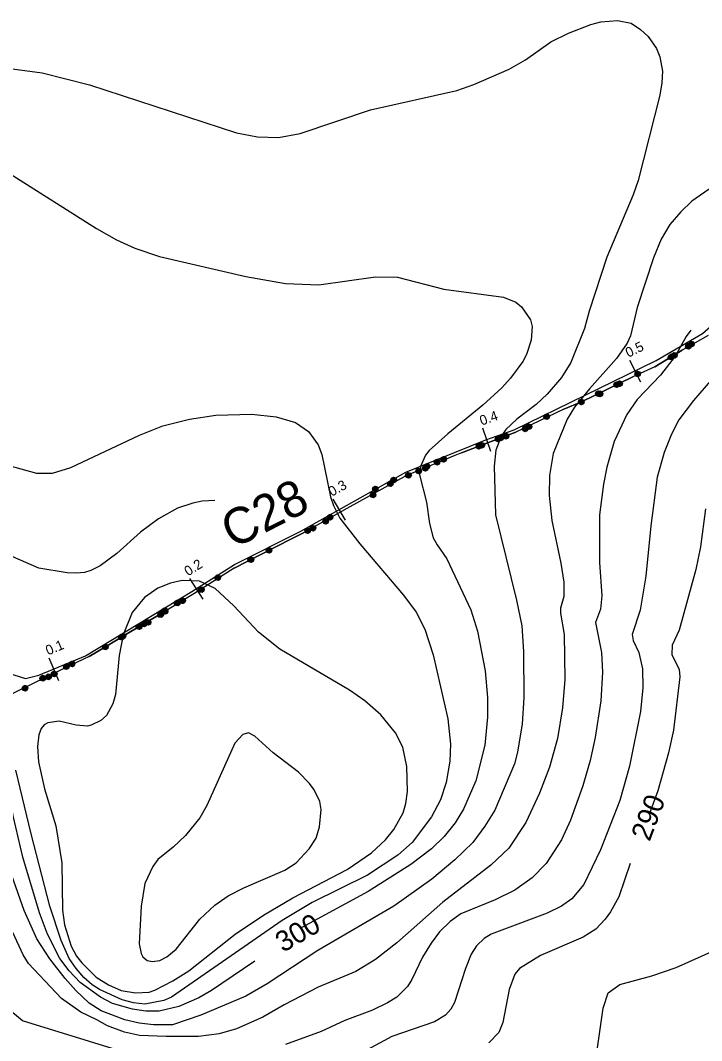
# Model space of a CAD drawing. Extents: x -645676 to -642474, y -1077513 to -1072613.
# Drawn here: x -643752 to -643335, y -1077131 to -1076507 of the extents above; entities that cross this region are included whole.
import ezdxf

# ---------------------------------------------------------------- set-up
doc = ezdxf.new("R2010")
doc.units = 0
for name, color, linetype in [('KULTURY_STAV', 7, 'Continuous'), ('OBVOD_PU', 7, 'Continuous'), ('PC_NAVRH', 7, 'Continuous'), ('PC_POPIS_NAVRH', 7, 'Continuous'), ('PC_STAN_NAVRH', 7, 'Continuous'), ('SPRAV_HR_STAV', 7, 'Continuous'), ('VHO_V_MZ_STAV', 7, 'Continuous'), ('VRSTEVNICE', 7, 'Continuous'), ('Vrstevnice_zd_razn_n____popis', 7, 'Continuous')]:
    doc.layers.add(name, color=color, linetype=linetype)

# ---------------------------------------------------------------- blocks, each defined once
blk = doc.blocks.new('$944')
blk.add_line((0, 1.5), (0, -1.5))
blk = doc.blocks.new('2$0620')
for points in [[(-1.07, 0.32), (-0.88, 0.13), (-0.88, -0.14), (-1.07, -0.33), (-1.34, -0.33), (-1.53, -0.14), (-1.53, 0.13), (-1.34, 0.32), (-1.07, 0.32), (-1.08, 0.28), (-1.32, 0.28), (-1.4, 0.2), (-1, 0.2), (-0.92, 0.12), (-1.48, 0.12), (-1.48, 0.04), (-0.92, 0.04), (-0.92, -0.04), (-1.48, -0.04), (-1.48, -0.12), (-0.92, -0.12), (-1, -0.2), (-1.4, -0.2), (-1.32, -0.28), (-1.08, -0.28)], [(1.43, 0.32), (1.62, 0.13), (1.62, -0.14), (1.43, -0.33), (1.16, -0.33), (0.97, -0.14), (0.97, 0.13), (1.16, 0.32), (1.43, 0.32), (1.4, 0.28), (1.16, 0.28), (1.08, 0.2), (1.48, 0.2), (1.56, 0.12), (1, 0.12), (1, 0.04), (1.56, 0.04), (1.56, -0.04), (1, -0.04), (1, -0.12), (1.56, -0.12), (1.48, -0.2), (1.08, -0.2), (1.16, -0.28), (1.4, -0.28)]]:
    blk.add_lwpolyline(points)

msp = doc.modelspace()

# ---------------------------------------------------------------- linework, layer by layer
at = {"layer": 'KULTURY_STAV'}
msp.add_lwpolyline([(-643331.48, -1076699.85), (-643347.3, -1076708.85), (-643363.93, -1076718.94), (-643377.49, -1076725.18), (-643408.87, -1076740.37), (-643419.59, -1076744.88), (-643448.91, -1076759.05), (-643465.73, -1076765.38), (-643480.55, -1076770.96), (-643482.26, -1076771.61), (-643486.32, -1076773.29), (-643492.6, -1076775.88), (-643512.8, -1076784.24), (-643515.48, -1076785.35), (-643552.28, -1076805.75), (-643578.78, -1076820.43), (-643586.52, -1076824.4), (-643621.19, -1076842.15), (-643645.89, -1076857.84), (-643653.6, -1076862.54), (-643662.49, -1076867.96), (-643673.24, -1076874.35), (-643686.32, -1076882.13), (-643699.87, -1076890.18), (-643709.74, -1076896.04), (-643713.23, -1076897.73), (-643727.59, -1076904.72), (-643762, -1076921.45)], dxfattribs=at)
at = {"layer": 'OBVOD_PU'}
msp.add_lwpolyline([(-643331.48, -1076699.85), (-643347.3, -1076708.85), (-643363.93, -1076718.94), (-643377.49, -1076725.18), (-643408.87, -1076740.37), (-643419.59, -1076744.88), (-643448.91, -1076759.05), (-643465.73, -1076765.38), (-643480.55, -1076770.96), (-643482.26, -1076771.61), (-643486.32, -1076773.29), (-643492.6, -1076775.88), (-643512.8, -1076784.24), (-643515.48, -1076785.35), (-643552.28, -1076805.75), (-643578.78, -1076820.43), (-643586.52, -1076824.4), (-643621.19, -1076842.15), (-643645.89, -1076857.84), (-643653.6, -1076862.54), (-643662.49, -1076867.96), (-643673.24, -1076874.35), (-643686.32, -1076882.13), (-643699.87, -1076890.18), (-643709.74, -1076896.04), (-643713.23, -1076897.73), (-643727.59, -1076904.72), (-643762, -1076921.45)], dxfattribs=at)
at = {"layer": 'PC_NAVRH'}
msp.add_lwpolyline([(-643797.12, -1076951.31), (-643789.53, -1076927.82), (-643783.02, -1076908.06), (-643774.79, -1076905.34), (-643762.9, -1076905.19), (-643748.59, -1076909.49), (-643740.43, -1076907.63), (-643712.08, -1076895.74), (-643647.09, -1076856.49), (-643620.93, -1076839.88), (-643580.45, -1076819.48), (-643516.12, -1076783.47), (-643467.4, -1076763.65), (-643449.91, -1076757.58), (-643363.17, -1076715.2), (-643334.98, -1076698.56), (-643297.97, -1076666.45), (-643292.62, -1076653.44), (-643262.84, -1076624.65), (-643243.46, -1076610.62)], dxfattribs=at)
at = {"layer": 'SPRAV_HR_STAV'}
for p, q in [((-643331.48, -1076699.85), (-643347.3, -1076708.85)), ((-643363.93, -1076718.94), (-643347.3, -1076708.85)), ((-643363.93, -1076718.94), (-643377.49, -1076725.18)), ((-643408.87, -1076740.37), (-643377.49, -1076725.18)), ((-643419.59, -1076744.88), (-643448.91, -1076759.05)), ((-643419.59, -1076744.88), (-643408.87, -1076740.37)), ((-643465.73, -1076765.38), (-643448.91, -1076759.05)), ((-643482.26, -1076771.61), (-643480.55, -1076770.96)), ((-643480.55, -1076770.96), (-643465.73, -1076765.38)), ((-643492.6, -1076775.88), (-643512.8, -1076784.24)), ((-643486.32, -1076773.29), (-643492.6, -1076775.88)), ((-643482.26, -1076771.61), (-643486.32, -1076773.29)), ((-643515.48, -1076785.35), (-643552.28, -1076805.75)), ((-643512.8, -1076784.24), (-643515.48, -1076785.35)), ((-643552.28, -1076805.75), (-643578.78, -1076820.43)), ((-643586.52, -1076824.4), (-643578.78, -1076820.43)), ((-643621.19, -1076842.15), (-643586.52, -1076824.4)), ((-643621.19, -1076842.15), (-643645.89, -1076857.84)), ((-643645.89, -1076857.84), (-643653.6, -1076862.54)), ((-643653.6, -1076862.54), (-643662.49, -1076867.96)), ((-643673.24, -1076874.35), (-643662.49, -1076867.96)), ((-643686.32, -1076882.13), (-643673.24, -1076874.35)), ((-643699.87, -1076890.18), (-643686.32, -1076882.13)), ((-643709.74, -1076896.04), (-643699.87, -1076890.18)), ((-643713.23, -1076897.73), (-643727.59, -1076904.72)), ((-643709.74, -1076896.04), (-643713.23, -1076897.73)), ((-643727.59, -1076904.72), (-643762, -1076921.45))]:
    msp.add_line(p, q, dxfattribs=at)
at = {"layer": 'VHO_V_MZ_STAV'}
msp.add_lwpolyline([(-643611.1, -1077161.84), (-643750.44, -1077118.93), (-643843, -1077042.28), (-643989.72, -1077062.69)], dxfattribs=at)
at = {"layer": 'VRSTEVNICE'}
for points in [[(-643764.63, -1076535.76), (-643738.56, -1076539.23), (-643709.6, -1076546.62), (-643619.81, -1076575.87), (-643606.78, -1076578.48), (-643594.03, -1076578.91), (-643580.71, -1076576.45), (-643537.84, -1076561.83), (-643485.13, -1076550.1), (-643474.7, -1076546.48), (-643452.98, -1076537.06), (-643443.13, -1076531.41), (-643427.49, -1076520.26), (-643416.77, -1076515.05), (-643403.16, -1076509.69), (-643397.08, -1076508.1), (-643386.94, -1076507.23), (-643378.54, -1076508.82), (-643372.75, -1076512.88), (-643368.11, -1076517.08), (-643363.04, -1076524.32), (-643360.87, -1076529.53), (-643359.42, -1076538.22), (-643359.71, -1076545.46), (-643360.87, -1076552.99), (-643374.19, -1076605.13), (-643377.23, -1076613.82), (-643393.31, -1076652.05), (-643404.17, -1076685.07), (-643406.92, -1076695.5), (-643415.32, -1076716.35), (-643421.12, -1076725.62), (-643429.8, -1076735.76), (-643436.61, -1076742.13), (-643448.34, -1076750.96), (-643455.15, -1076757.33), (-643458.19, -1076762.11)], [(-643757.97, -1076601.07), (-643705.25, -1076634.38), (-643693.09, -1076641.33), (-643681.79, -1076646.55), (-643666.73, -1076651.62), (-643614.02, -1076663.78), (-643589.69, -1076668.12), (-643569.41, -1076668.85), (-643534.66, -1076663.92), (-643521.33, -1076664.21), (-643492.95, -1076671.46), (-643456.45, -1076676.52), (-643448.92, -1076679.42), (-643445.45, -1076682.32), (-643440.09, -1076690.28), (-643438.93, -1076694.34), (-643439.65, -1076702.74), (-643442.4, -1076711.43), (-643444.72, -1076715.77), (-643452.25, -1076726.05), (-643457.61, -1076731.85), (-643469.2, -1076742.42), (-643490.63, -1076760.09), (-643501.93, -1076770.22), (-643504.24, -1076773.12), (-643507.28, -1076779.93)], [(-643322.93, -1076604.98), (-643341.46, -1076617.73), (-643348.13, -1076624.24), (-643354.79, -1076632.06), (-643360.15, -1076641.04), (-643364.78, -1076652.34), (-643374.77, -1076682.75), (-643378.83, -1076700.13), (-643380.86, -1076704.47), (-643387.52, -1076714.03), (-643404.03, -1076732.43), (-643413.15, -1076743.72), (-643417.64, -1076750.96), (-643426.18, -1076772.11), (-643428.36, -1076785.57), (-643428.65, -1076797.74), (-643426.91, -1076813.09), (-643421.4, -1076839.16), (-643419.67, -1076850.74), (-643419.67, -1076859.43), (-643421.69, -1076866.67), (-643421.69, -1076869.57), (-643419.38, -1076882.61), (-643419.09, -1076910.12), (-643420.39, -1076927.5), (-643423.43, -1076946.33), (-643428.5, -1076963.71), (-643434.44, -1076979.64), (-643442.84, -1076997.59), (-643453.27, -1077013.23), (-643464.27, -1077023.66), (-643493.53, -1077046.4), (-643521.77, -1077071.16), (-643534.66, -1077081.44), (-643546.82, -1077088.69), (-643569.7, -1077098.39)], [(-643341.93, -1076696.67), (-643344.79, -1076700.56), (-643351.6, -1076712.44), (-643360.58, -1076724.17), (-643374.92, -1076738.94), (-643381.14, -1076748.21), (-643388.82, -1076764.72), (-643393.31, -1076780.36), (-643395.34, -1076790.79), (-643397.8, -1076809.62), (-643397.8, -1076838.58), (-643396.5, -1076859.14), (-643397.22, -1076867.25), (-643400.26, -1076875.36), (-643396.64, -1076893.61), (-643395.92, -1076905.78), (-643397.08, -1076923.16), (-643400.41, -1076945.75), (-643403.45, -1076959.65), (-643407.94, -1076975.29), (-643415.47, -1076996.14), (-643421.12, -1077008.31), (-643430.38, -1077022.65), (-643438.93, -1077031.48), (-643449.5, -1077039.01), (-643461.67, -1077044.95), (-643482.52, -1077053.49), (-643489.04, -1077058.13), (-643495.55, -1077064.5), (-643500.77, -1077071.45), (-643505.98, -1077080), (-643512.5, -1077093.61), (-643515.25, -1077097.95), (-643521.77, -1077104.33), (-643527.41, -1077107.95), (-643536.68, -1077112.29), (-643553.48, -1077118.66), (-643567.96, -1077125.33), (-643589.69, -1077133.44)], [(-643319.6, -1076715.63), (-643340.45, -1076739.52), (-643349.28, -1076751.4), (-643353.77, -1076760.23), (-643358.26, -1076771.38), (-643362.61, -1076786.59), (-643366.39, -1076816.21), (-643369.56, -1076846.98), (-643373.03, -1076867.83), (-643377.96, -1076882.75)], [(-643761.16, -1076778.77), (-643742.04, -1076784.13), (-643732.19, -1076784.13), (-643720.9, -1076780.65), (-643679.04, -1076760.81), (-643664.7, -1076755.16), (-643648.48, -1076751.11), (-643632.26, -1076748.65), (-643610.25, -1076747.92), (-643595.48, -1076749.51), (-643583.59, -1076753.11), (-643575.78, -1076758.64), (-643569.85, -1076766.75), (-643567.53, -1076772.54), (-643562.17, -1076798.61), (-643560.43, -1076803.82), (-643556.52, -1076811.64), (-643544.36, -1076827.28), (-643517.71, -1076858.56), (-643509.89, -1076868.99), (-643504.53, -1076879.42), (-643499.61, -1076895.06), (-643490.48, -1076934.16), (-643488.89, -1076949.8), (-643489.33, -1076960.23), (-643491.5, -1076973.26), (-643495.12, -1076983.69), (-643500.62, -1076994.12), (-643512.35, -1077009.76), (-643521.04, -1077017.58), (-643539.58, -1077029.89), (-643573.47, -1077046.54), (-643591.72, -1077057.55), (-643659.49, -1077104.33), (-643664.13, -1077106.5), (-643675.71, -1077108.67), (-643682.66, -1077107.8), (-643689.61, -1077106.06), (-643703.52, -1077099.69), (-643707.86, -1077096.79), (-643712.93, -1077092.3), (-643717.71, -1077086.95), (-643721.91, -1077080.87), (-643726.83, -1077069.71), (-643733.78, -1077048.86), (-643745.23, -1077004.54), (-643754.55, -1076965.73)], [(-643458.19, -1076762.11), (-643461.23, -1076770.08), (-643462.24, -1076779.78), (-643461.38, -1076809.62), (-643448.49, -1076861.75), (-643445.3, -1076877.39), (-643444.29, -1076893.03), (-643444, -1076921.42), (-643445.16, -1076937.35), (-643448.05, -1076954.73), (-643449.79, -1076961.68), (-643461.81, -1076990.06), (-643467.89, -1076999.91), (-643475.28, -1077009.76), (-643486.28, -1077020.47), (-643500.33, -1077032.21), (-643523.5, -1077048.86), (-643569.99, -1077075.94), (-643600.98, -1077096.36), (-643614.02, -1077103.89), (-643641.53, -1077115.33), (-643658.91, -1077121.27), (-643670.5, -1077121.42), (-643679.19, -1077120.4), (-643687.88, -1077118.23), (-643702.36, -1077112.73), (-643709.74, -1077108.09), (-643718, -1077100.27), (-643724.52, -1077093.03), (-643733.78, -1077081.01), (-643741.75, -1077068.85), (-643749.57, -1077051.47), (-643771, -1076990.64)], [(-643507.28, -1076779.93), (-643507.86, -1076785), (-643503.52, -1076801.79), (-643501.78, -1076814.83), (-643499.46, -1076823.52), (-643497.15, -1076827.86), (-643491.06, -1076836.41), (-643476.58, -1076867.54), (-643472.38, -1076880.58), (-643467.75, -1076904.91), (-643466.3, -1076921.13), (-643466.3, -1076933.29), (-643467.89, -1076950.38), (-643473.4, -1076972.1), (-643480.93, -1076989.48), (-643486, -1076997.88), (-643492.8, -1077006.14), (-643500.62, -1077013.81), (-643513.22, -1077023.37), (-643539.29, -1077039.74), (-643579.84, -1077061.89)], [(-643632.98, -1076800.83), (-643640.66, -1076801.23), (-643646.46, -1076802.37), (-643655.73, -1076805.41), (-643667.31, -1076811.93), (-643678.32, -1076820.19), (-643692.8, -1076833.08), (-643702.94, -1076840.75), (-643708.73, -1076843.5), (-643712.65, -1076844.8), (-643717.42, -1076845.24), (-643723.21, -1076844.95), (-643740.45, -1076842.05), (-643756.4, -1076835.24), (-643760.36, -1076832.11), (-643770.86, -1076825.4), (-643783.89, -1076819.61), (-643803.44, -1076812.66), (-643815.46, -1076810.19)], [(-643333.06, -1076805.85), (-643336.11, -1076829.02), (-643339, -1076842.92), (-643349.14, -1076880), (-643353.48, -1076889.27), (-643353.63, -1076894.91), (-643349.14, -1076904.04), (-643348.7, -1076908.67), (-643352.62, -1076941.11), (-643355.66, -1076955.01), (-643362.17, -1076978.19), (-643367.24, -1076992.09)], [(-643377.96, -1076882.75), (-643377.23, -1076886.37), (-643373.9, -1076893.61), (-643371.59, -1076903.75), (-643371.3, -1076915.33), (-643372.75, -1076929.82), (-643379.55, -1076963.13), (-643385.34, -1076984.27), (-643397.22, -1077014.39), (-643407.36, -1077035.54), (-643414.74, -1077044.37), (-643421.12, -1077048.86), (-643429.8, -1077053.06), (-643463.98, -1077065.95), (-643468.33, -1077068.55), (-643472.99, -1077072.94), (-643476.29, -1077078.11), (-643479.77, -1077086.8), (-643486.43, -1077107.66), (-643488.75, -1077111.71), (-643491.93, -1077115.33), (-643498.74, -1077119.53), (-643524.81, -1077128.51), (-643549.72, -1077141.98)], [(-643608.51, -1077082.33), (-643635.02, -1077100.42), (-643642.69, -1077104.91), (-643654.86, -1077110.12), (-643667.02, -1077113.01), (-643675.13, -1077113.01), (-643683.24, -1077111.86), (-643695.41, -1077108.38), (-643702.79, -1077104.47), (-643715.25, -1077095.49), (-643721.91, -1077088.4), (-643727.7, -1077080.72), (-643735.23, -1077065.95), (-643740.16, -1077052.91), (-643750.29, -1077018.74), (-643756.09, -1076994.41), (-643758.98, -1076978.19), (-643765.64, -1076963.93), (-643770.99, -1076953.3), (-643774.62, -1076941.11), (-643781.29, -1076931.12)], [(-643379.01, -1077022.65), (-643386.07, -1077043.07), (-643391.14, -1077052.34), (-643394.32, -1077056.82), (-643400.12, -1077062.91), (-643407.79, -1077067.69), (-643433.86, -1077078.98), (-643446.75, -1077086.95), (-643449.65, -1077090.42), (-643453.12, -1077099.69), (-643457.03, -1077119.82), (-643459.35, -1077126.05), (-643465.43, -1077132.42)], [(-643569.7, -1077098.39), (-643590.56, -1077109.11), (-643603.59, -1077116.64), (-643619.81, -1077123.88), (-643630.24, -1077126.77), (-643642.98, -1077128.37), (-643662.68, -1077128.51), (-643678.9, -1077127.79), (-643688.17, -1077125.76), (-643698.59, -1077121.85), (-643705.11, -1077118.37), (-643714.81, -1077113.59), (-643726.69, -1077105.2), (-643746.82, -1077083.76), (-643750, -1077078.55), (-643756.38, -1077064.79)], [(-643399.1, -1077135.46), (-643395.63, -1077111.13), (-643392.59, -1077101.86), (-643385.49, -1077096.65), (-643365.79, -1077091.44), (-643351.02, -1077086.22), (-643327.85, -1077075.8), (-643313.08, -1077070), (-643308.16, -1077068.85), (-643300.77, -1077068.99), (-643293.67, -1077073.48), (-643288.6, -1077078.55), (-643285.83, -1077085.22), (-643284.19, -1077088.28), (-643279.86, -1077094.01), (-643284.8, -1077103.82), (-643294.07, -1077116.28), (-643306, -1077133.45)]]:
    msp.add_lwpolyline(points, dxfattribs=at)
for points in [[(-643531.47, -1076931.84), (-643541.32, -1076923.3), (-643550.59, -1076916.78), (-643593.16, -1076891.73), (-643606.34, -1076881.3), (-643621.26, -1076865.23), (-643632.7, -1076854.51), (-643642.26, -1076850.02), (-643652.83, -1076849.73), (-643660.07, -1076851.32), (-643667.89, -1076854.36), (-643675.86, -1076860.16), (-643683.39, -1076869.14), (-643689.03, -1076882.89), (-643691.5, -1076895.49), (-643693.67, -1076919.39), (-643695.26, -1076925.18), (-643699.17, -1076932.28), (-643702.65, -1076935.17), (-643708.44, -1076938.22), (-643710.76, -1076938.65), (-643717.71, -1076938.22), (-643728.14, -1076935.75), (-643735.09, -1076936.62), (-643737.26, -1076937.93), (-643739, -1076940.24), (-643740.59, -1076944.01), (-643741.31, -1076951.25), (-643740.74, -1076960.52), (-643737.12, -1076977.03), (-643730.16, -1076999.62), (-643726.4, -1077022.21), (-643726.11, -1077051.18), (-643724.81, -1077060.16), (-643720.75, -1077073.19), (-643717.42, -1077079.27), (-643714.23, -1077083.47), (-643705.4, -1077092.16), (-643698.01, -1077096.94), (-643690.19, -1077100.42), (-643681.5, -1077101.86), (-643673.1, -1077101.28), (-643669.63, -1077100.13), (-643658.62, -1077094.48), (-643648.77, -1077088.25), (-643620.53, -1077065.95), (-643603.3, -1077054.36), (-643585.34, -1077043.79), (-643552.03, -1077026.41), (-643537.12, -1077016.27), (-643528.57, -1077008.31), (-643523.5, -1077001.94), (-643517.86, -1076991.8), (-643516.12, -1076986.01), (-643515.1, -1076978.77), (-643515.68, -1076963.42), (-643518.15, -1076951.54), (-643522.49, -1076942.85)], [(-643575.06, -1076973.7), (-643581.87, -1076966.89), (-643597.22, -1076955.01), (-643608.51, -1076944.88), (-643612.42, -1076942.81), (-643615.85, -1076943.87), (-643620.68, -1076949.22), (-643637.77, -1076987.17), (-643642.11, -1076994.7), (-643650.8, -1077005.56), (-643658.48, -1077012.8), (-643667.75, -1077020.33), (-643670.93, -1077024.53), (-643675.71, -1077034.96), (-643678.03, -1077048.86), (-643679.19, -1077071.74), (-643678.03, -1077077.82), (-643677.01, -1077079.85), (-643674.33, -1077081.92), (-643671, -1077082.71), (-643666.51, -1077082), (-643662.24, -1077079.85), (-643656.59, -1077075.07), (-643642.11, -1077056.82), (-643632.99, -1077048.14), (-643624.73, -1077042.49), (-643615.18, -1077037.56), (-643590.27, -1077026.85), (-643583.32, -1077022.36), (-643575.35, -1077013.81), (-643571.01, -1077007.15), (-643568.98, -1077000.2), (-643567.96, -1076989.77), (-643568.69, -1076984.85), (-643572.31, -1076977.61)]]:
    msp.add_lwpolyline(points, close=True, dxfattribs=at)

# ---------------------------------------------------------------- block references
at = {"layer": 'PC_STAN_NAVRH'}
for p, xscale, yscale, rotation in [((-643376.23, -1076721.58), 5, 5, 26.495431), ((-643466.91, -1076763.48), 5, 4.999999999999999, 19.482449), ((-643557.03, -1076806.37), 4.999999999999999, 5, 29.754166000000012), ((-643644.42, -1076854.8), 5, 5, 32.99541000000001), ((-643731.37, -1076903.83), 5, 5, 23.149253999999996)]:
    msp.add_blockref('$944', p, dxfattribs=dict(at, xscale=xscale, yscale=yscale, rotation=rotation))
at = {"layer": 'SPRAV_HR_STAV'}
for p, xscale, yscale, rotation in [((-643348.97, -1076709.86), 5, 5, 31.792004), ((-643346.69, -1076708.5), 5, 5, -146.70561600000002), ((-643379.83, -1076726.26), 5, 4.999999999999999, -151.71632600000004), ((-643403.46, -1076738.09), 5, 5, 23.215157), ((-643393.12, -1076732.75), 5, 5, 26.280879), ((-643435.35, -1076752.49), 4.999999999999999, 4.999999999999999, -150.614305), ((-643449.35, -1076759.22), 5, 5, 20.983153), ((-643465.9, -1076765.39), 5, 5, 21.175895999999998), ((-643464.17, -1076764.79), 5, 5, 20.992371), ((-643502.5, -1076779.96), 5, 4.999999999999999, -154.054994), ((-643498.43, -1076778.3), 5, 5.000000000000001, -153.986639), ((-643508.77, -1076782.57), 5, 5, -153.98323400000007), ((-643530.79, -1076793.83), 4.999999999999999, 5.000000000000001, -147.35053400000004), ((-643528.97, -1076790.94), 5, 5.000000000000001, -153.96741700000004), ((-643570.95, -1076816.41), 5, 5, 27.628121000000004), ((-643567.59, -1076814.23), 5, 4.999999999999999, -147.367726), ((-643605.61, -1076834.17), 5, 5.000000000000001, 27.584262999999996), ((-643635.96, -1076851.53), 4.999999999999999, 5, -143.867857), ((-643660.83, -1076866.95), 5, 5.000000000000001, -144.94456900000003), ((-643658.2, -1076865.41), 4.999999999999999, 5, 31.264343), ((-643671.28, -1076873.18), 4.999999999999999, 5, 31.280820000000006), ((-643668.54, -1076871.65), 5, 5, -144.94134400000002), ((-643684.82, -1076881.24), 5, 5, 31.250441), ((-643694.69, -1076887.11), 5, 5, 31.234169), ((-643728.96, -1076905.39), 4.999999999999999, 5.000000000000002, -150.45002100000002), ((-643725.49, -1076903.67), 5, 5.000000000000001, -150.56928700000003), ((-643743.33, -1076912.37), 5.000000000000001, 5, -150.47704000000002)]:
    msp.add_blockref('2$0620', p, dxfattribs=dict(at, xscale=xscale, yscale=yscale, rotation=rotation))

# ---------------------------------------------------------------- texts
at = {"layer": 'PC_POPIS_NAVRH'}
msp.add_text('C28', height=22, rotation=26.986, dxfattribs=at).set_placement((-643621.79, -1076830.56))
at = {"layer": 'PC_STAN_NAVRH'}
for s, rotation, p in [('0.5', 26.012, (-643380.19, -1076713.5)), ('0.4', 19.137, (-643469.87, -1076754.98)), ('0.3', 29.221, (-643561.43, -1076798.52)), ('0.2', 32.429, (-643649.26, -1076847.21)), ('0.1', 22.746, (-643734.86, -1076895.53))]:
    msp.add_text(s, height=6, rotation=rotation, dxfattribs=at).set_placement(p)
at = {"layer": 'Vrstevnice_zd_razn_n____popis'}
for s, rotation, p in [('290', 69.213, (-643367.24, -1077009.72)), ('300', 30.309, (-643591.26, -1077077.4))]:
    msp.add_text(s, height=12.5, rotation=rotation, dxfattribs=at).set_placement(p)

doc.saveas('drawing.dxf')
